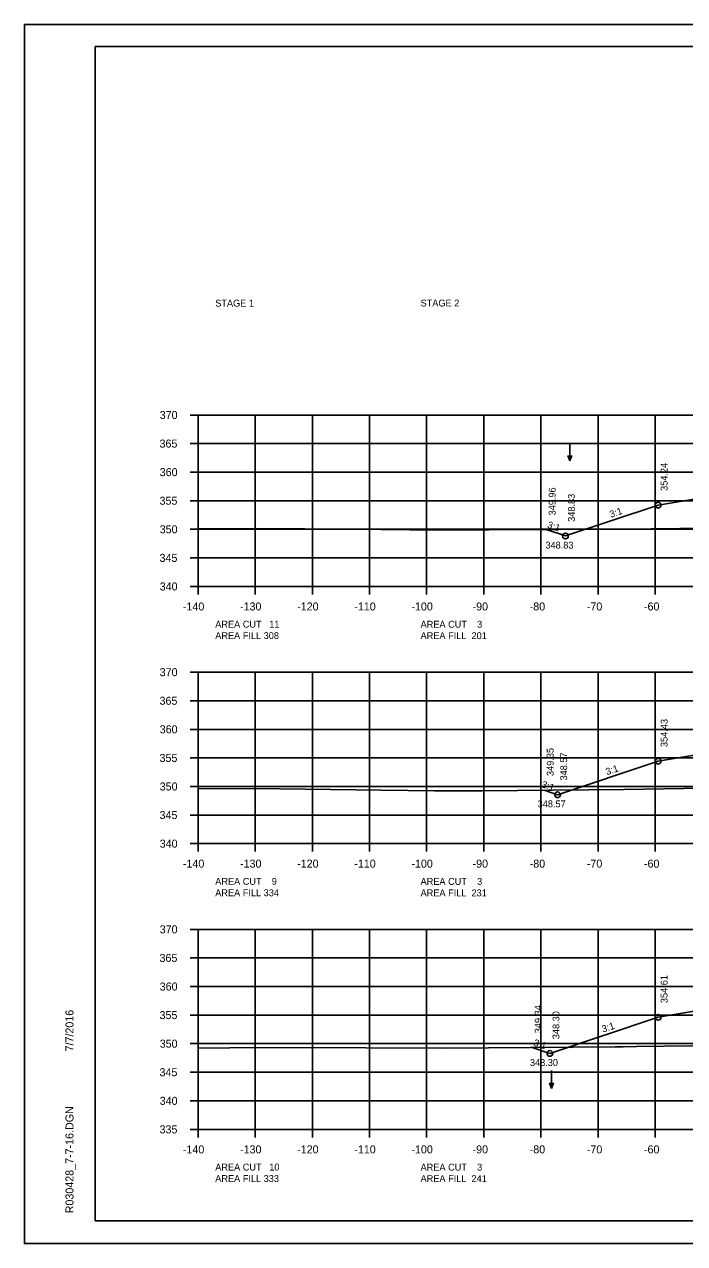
# Model space of a CAD drawing. Extents: x 1374859 to 1376773, y 382242 to 389804.
# Drawn here: x 1375964.2 to 1376079.7, y 384801.8 to 385015.1 of the extents above; entities that cross this region are included whole.
import ezdxf

# ---------------------------------------------------------------- set-up
doc = ezdxf.new("R2010")
doc.units = 0
for name, color, linetype in [('R_Axis', 7, 'Continuous'), ('R_Axis Annot', 7, 'Continuous'), ('R_Border', 7, 'Continuous'), ('R_Exist Surface', 7, 'Continuous'), ('R_Fin Surface', 7, 'Continuous'), ('R_Grid', 7, 'Continuous'), ('R_No Plot', 7, 'Continuous'), ('R_Water Annot', 7, 'Continuous'), ('R_Xsect Elev', 7, 'Continuous'), ('R_Xsect Slope', 7, 'Continuous')]:
    doc.layers.add(name, color=color, linetype=linetype)

msp = doc.modelspace()

# ---------------------------------------------------------------- linework, layer by layer
at = {"layer": 'R_Axis'}
for p, q in [((1375993.17, 384946.78), (1375994.57, 384946.78)), ((1375994.57, 384916.78), (1375994.57, 384946.78)), ((1375993.17, 384941.78), (1375994.57, 384941.78)), ((1375993.17, 384936.78), (1375994.57, 384936.78)), ((1375993.17, 384931.78), (1375994.57, 384931.78)), ((1375993.17, 384926.78), (1375994.57, 384926.78)), ((1375993.17, 384921.78), (1375994.57, 384921.78)), ((1375993.17, 384916.78), (1375994.57, 384916.78)), ((1375994.57, 384916.78), (1376274.57, 384916.78)), ((1375994.57, 384915.38), (1375994.57, 384916.78)), ((1376004.57, 384915.38), (1376004.57, 384916.78)), ((1376014.57, 384915.38), (1376014.57, 384916.78)), ((1376024.57, 384915.38), (1376024.57, 384916.78)), ((1376034.57, 384915.38), (1376034.57, 384916.78)), ((1376044.57, 384915.38), (1376044.57, 384916.78)), ((1376054.57, 384915.38), (1376054.57, 384916.78)), ((1376064.57, 384915.38), (1376064.57, 384916.78)), ((1376074.57, 384915.38), (1376074.57, 384916.78)), ((1375993.17, 384901.78), (1375994.57, 384901.78)), ((1375994.57, 384871.78), (1375994.57, 384901.78)), ((1375993.17, 384896.78), (1375994.57, 384896.78)), ((1375993.17, 384891.78), (1375994.57, 384891.78)), ((1375993.17, 384886.78), (1375994.57, 384886.78)), ((1375993.17, 384881.78), (1375994.57, 384881.78)), ((1375993.17, 384876.78), (1375994.57, 384876.78)), ((1375993.17, 384871.78), (1375994.57, 384871.78)), ((1375994.57, 384871.78), (1376274.57, 384871.78)), ((1375994.57, 384870.38), (1375994.57, 384871.78)), ((1376004.57, 384870.38), (1376004.57, 384871.78)), ((1376014.57, 384870.38), (1376014.57, 384871.78)), ((1376024.57, 384870.38), (1376024.57, 384871.78)), ((1376034.57, 384870.38), (1376034.57, 384871.78)), ((1376044.57, 384870.38), (1376044.57, 384871.78)), ((1376054.57, 384870.38), (1376054.57, 384871.78)), ((1376064.57, 384870.38), (1376064.57, 384871.78)), ((1376074.57, 384870.38), (1376074.57, 384871.78)), ((1375993.17, 384856.78), (1375994.57, 384856.78)), ((1375994.57, 384821.78), (1375994.57, 384856.78)), ((1375993.17, 384851.78), (1375994.57, 384851.78)), ((1375993.17, 384846.78), (1375994.57, 384846.78)), ((1375993.17, 384841.78), (1375994.57, 384841.78)), ((1375993.17, 384836.78), (1375994.57, 384836.78)), ((1375993.17, 384831.78), (1375994.57, 384831.78)), ((1375993.17, 384826.78), (1375994.57, 384826.78)), ((1375993.17, 384821.78), (1375994.57, 384821.78)), ((1375994.57, 384821.78), (1376274.57, 384821.78)), ((1375994.57, 384820.38), (1375994.57, 384821.78)), ((1376004.57, 384820.38), (1376004.57, 384821.78)), ((1376014.57, 384820.38), (1376014.57, 384821.78)), ((1376024.57, 384820.38), (1376024.57, 384821.78)), ((1376034.57, 384820.38), (1376034.57, 384821.78)), ((1376044.57, 384820.38), (1376044.57, 384821.78)), ((1376054.57, 384820.38), (1376054.57, 384821.78)), ((1376064.57, 384820.38), (1376064.57, 384821.78)), ((1376074.57, 384820.38), (1376074.57, 384821.78))]:
    msp.add_line(p, q, dxfattribs=at)
at = {"layer": 'R_Border'}
for p, q in [((1375976.57, 385011.24), (1376292.75, 385011.24)), ((1375976.57, 384805.78), (1375976.57, 385011.24)), ((1375976.57, 384805.78), (1375976.57, 384805.78)), ((1376292.75, 384805.78), (1375976.57, 384805.78))]:
    msp.add_line(p, q, dxfattribs=at)
at = {"layer": 'R_Exist Surface'}
for points in [[(1375994.57, 384926.88), (1376004.89, 384926.94), (1376021.6, 384926.81), (1376036.73, 384926.65), (1376045.46, 384926.69), (1376068.81, 384926.78), (1376078.87, 384926.91), (1376087.71, 384927.09)], [(1375994.57, 384881.39), (1376004.47, 384881.41), (1376026.63, 384881.13), (1376035.97, 384881.01), (1376038.66, 384881), (1376044.21, 384881.04), (1376069.15, 384881.24), (1376079.59, 384881.41), (1376086.81, 384881.48)], [(1375994.57, 384836.02), (1376005.69, 384836.1), (1376023.9, 384836.03), (1376037.98, 384836), (1376067.56, 384836.23), (1376068.98, 384836.24), (1376071.31, 384836.27), (1376085.88, 384836.45)]]:
    msp.add_lwpolyline(points, dxfattribs=at)
at = {"layer": 'R_Fin Surface'}
for points in [[(1376055.49, 384926.73), (1376058.86, 384925.61), (1376075.09, 384931.02), (1376083.13, 384932.36), (1376097.09, 384934.69), (1376105.09, 384935.3), (1376134.59, 384937.57), (1376164.09, 384939.85), (1376172.09, 384940.46), (1376185.9, 384938.16), (1376194.09, 384936.79), (1376222.48, 384927.33)], [(1376055.14, 384881.13), (1376057.5, 384880.34), (1376075.09, 384886.2), (1376083.13, 384887.54), (1376097.09, 384889.87), (1376105.09, 384890.49), (1376134.59, 384892.76), (1376164.09, 384895.03), (1376172.09, 384895.65), (1376185.9, 384893.34), (1376194.09, 384891.98), (1376223.09, 384882.31)], [(1376053.03, 384836.12), (1376056.15, 384835.08), (1376075.09, 384841.39), (1376083.13, 384842.73), (1376097.09, 384845.05), (1376105.09, 384845.67), (1376134.59, 384847.94), (1376164.09, 384850.21), (1376172.09, 384850.83), (1376185.9, 384848.53), (1376194.09, 384847.16), (1376224.77, 384836.93)]]:
    msp.add_lwpolyline(points, dxfattribs=at)
at = {"layer": 'R_Grid'}
for p, q in [((1375994.57, 384946.78), (1376274.57, 384946.78)), ((1375994.57, 384916.78), (1375994.57, 384946.78)), ((1376004.57, 384916.78), (1376004.57, 384946.78)), ((1376014.57, 384916.78), (1376014.57, 384946.78)), ((1376024.57, 384916.78), (1376024.57, 384946.78)), ((1376034.57, 384916.78), (1376034.57, 384946.78)), ((1376044.57, 384916.78), (1376044.57, 384946.78)), ((1376054.57, 384916.78), (1376054.57, 384946.78)), ((1376064.57, 384916.78), (1376064.57, 384946.78)), ((1376074.57, 384916.78), (1376074.57, 384946.78)), ((1375994.57, 384941.78), (1376274.57, 384941.78)), ((1375994.57, 384936.78), (1376274.57, 384936.78)), ((1375994.57, 384931.78), (1376274.57, 384931.78)), ((1375994.57, 384926.78), (1376274.57, 384926.78)), ((1375994.57, 384921.78), (1376274.57, 384921.78)), ((1375994.57, 384916.78), (1376274.57, 384916.78)), ((1375994.57, 384901.78), (1376274.57, 384901.78)), ((1375994.57, 384871.78), (1375994.57, 384901.78)), ((1376004.57, 384871.78), (1376004.57, 384901.78)), ((1376014.57, 384871.78), (1376014.57, 384901.78)), ((1376024.57, 384871.78), (1376024.57, 384901.78)), ((1376034.57, 384871.78), (1376034.57, 384901.78)), ((1376044.57, 384871.78), (1376044.57, 384901.78)), ((1376054.57, 384871.78), (1376054.57, 384901.78)), ((1376064.57, 384871.78), (1376064.57, 384901.78)), ((1376074.57, 384871.78), (1376074.57, 384901.78)), ((1375994.57, 384896.78), (1376274.57, 384896.78)), ((1375994.57, 384891.78), (1376274.57, 384891.78)), ((1375994.57, 384886.78), (1376274.57, 384886.78)), ((1375994.57, 384881.78), (1376274.57, 384881.78)), ((1375994.57, 384876.78), (1376274.57, 384876.78)), ((1375994.57, 384871.78), (1376274.57, 384871.78)), ((1375994.57, 384856.78), (1376274.57, 384856.78)), ((1375994.57, 384821.78), (1375994.57, 384856.78)), ((1376004.57, 384821.78), (1376004.57, 384856.78)), ((1376014.57, 384821.78), (1376014.57, 384856.78)), ((1376024.57, 384821.78), (1376024.57, 384856.78)), ((1376034.57, 384821.78), (1376034.57, 384856.78)), ((1376044.57, 384821.78), (1376044.57, 384856.78)), ((1376054.57, 384821.78), (1376054.57, 384856.78)), ((1376064.57, 384821.78), (1376064.57, 384856.78)), ((1376074.57, 384821.78), (1376074.57, 384856.78)), ((1375994.57, 384851.78), (1376274.57, 384851.78)), ((1375994.57, 384846.78), (1376274.57, 384846.78)), ((1375994.57, 384841.78), (1376274.57, 384841.78)), ((1375994.57, 384836.78), (1376274.57, 384836.78)), ((1375994.57, 384831.78), (1376274.57, 384831.78)), ((1375994.57, 384826.78), (1376274.57, 384826.78)), ((1375994.57, 384821.78), (1376274.57, 384821.78))]:
    msp.add_line(p, q, dxfattribs=at)
at = {"layer": 'R_No Plot'}
for p, q in [((1375964.17, 385015.13), (1376297.5, 385015.13)), ((1375964.17, 384801.8), (1376297.5, 384801.8))]:
    msp.add_line(p, q, dxfattribs=at)
for points in [[(1375964.16, 385015.13), (1376297.5, 385015.13), (1376297.5, 384801.79), (1375964.16, 384801.79)], [(1376210.49, 385011.24), (1376210.49, 385001.36), (1376246.22, 385001.36), (1376246.22, 384998.44), (1376269.42, 384998.44), (1376269.42, 384974.1), (1376292.75, 384974.1), (1376292.75, 384805.78), (1375976.57, 384805.78), (1375976.57, 385011.24)]]:
    msp.add_lwpolyline(points, close=True, dxfattribs=at)
for centre in [(1376075.09, 384931.02), (1376058.86, 384925.61), (1376075.09, 384886.2), (1376057.5, 384880.34), (1376075.09, 384841.39), (1376056.15, 384835.08)]:
    msp.add_circle(centre, 0.5, dxfattribs=at)
at = {"layer": 'R_Water Annot'}
for p, q in [((1376059.62, 384941.88), (1376059.62, 384938.74)), ((1376059.62, 384938.74), (1376059.27, 384939.7)), ((1376059.62, 384938.74), (1376059.97, 384939.7)), ((1376056.41, 384832.09), (1376056.41, 384828.95)), ((1376056.41, 384828.95), (1376056.06, 384829.91)), ((1376056.41, 384828.95), (1376056.76, 384829.91))]:
    msp.add_line(p, q, dxfattribs=at)

# ---------------------------------------------------------------- texts
at = {"layer": 'R_Axis Annot'}
for s, p in [('STAGE 1', (1375997.57, 384965.75)), ('STAGE 2', (1376033.51, 384965.77))]:
    msp.add_text(s, height=1.2, rotation=360, dxfattribs=at).set_placement(p)
for s, height, p in [('370', 1.4, (1375987.85, 384946.08)), ('365', 1.4, (1375987.82, 384941.08)), ('360', 1.4, (1375987.85, 384936.08)), ('355', 1.4, (1375987.82, 384931.08)), ('350', 1.4, (1375987.85, 384926.08)), ('345', 1.4, (1375987.82, 384921.08)), ('340', 1.4, (1375987.85, 384916.08)), ('-140', 1.4, (1375991.91, 384912.58)), ('-130', 1.4, (1376001.91, 384912.58)), ('-120', 1.4, (1376011.91, 384912.58)), ('-110', 1.4, (1376021.91, 384912.58)), ('-100', 1.4, (1376031.91, 384912.58)), ('-90', 1.4, (1376042.61, 384912.58)), ('-80', 1.4, (1376052.61, 384912.58)), ('-70', 1.4, (1376062.61, 384912.58)), ('-60', 1.4, (1376072.61, 384912.58)), ('AREA CUT   11', 1.2, (1375997.57, 384909.58)), ('AREA CUT    3', 1.2, (1376033.51, 384909.57)), ('AREA FILL 308', 1.2, (1375997.57, 384907.58)), ('AREA FILL  201', 1.2, (1376033.51, 384907.57)), ('370', 1.4, (1375987.85, 384901.08)), ('365', 1.4, (1375987.82, 384896.08)), ('360', 1.4, (1375987.85, 384891.08)), ('355', 1.4, (1375987.82, 384886.08)), ('350', 1.4, (1375987.85, 384881.08)), ('345', 1.4, (1375987.82, 384876.08)), ('340', 1.4, (1375987.85, 384871.08)), ('-140', 1.4, (1375991.91, 384867.58)), ('-130', 1.4, (1376001.91, 384867.58)), ('-120', 1.4, (1376011.91, 384867.58)), ('-110', 1.4, (1376021.91, 384867.58)), ('-100', 1.4, (1376031.91, 384867.58)), ('-90', 1.4, (1376042.61, 384867.58)), ('-80', 1.4, (1376052.61, 384867.58)), ('-70', 1.4, (1376062.61, 384867.58)), ('-60', 1.4, (1376072.61, 384867.58)), ('AREA CUT    9', 1.2, (1375997.57, 384864.58)), ('AREA CUT    3', 1.2, (1376033.51, 384864.57)), ('AREA FILL 334', 1.2, (1375997.57, 384862.58)), ('AREA FILL  231', 1.2, (1376033.51, 384862.57)), ('370', 1.4, (1375987.85, 384856.08)), ('365', 1.4, (1375987.82, 384851.08)), ('360', 1.4, (1375987.85, 384846.08)), ('355', 1.4, (1375987.82, 384841.08)), ('350', 1.4, (1375987.85, 384836.08)), ('345', 1.4, (1375987.82, 384831.08)), ('340', 1.4, (1375987.85, 384826.08)), ('335', 1.4, (1375987.82, 384821.08)), ('-140', 1.4, (1375991.91, 384817.58)), ('-130', 1.4, (1376001.91, 384817.58)), ('-120', 1.4, (1376011.91, 384817.58)), ('-110', 1.4, (1376021.91, 384817.58)), ('-100', 1.4, (1376031.91, 384817.58)), ('-90', 1.4, (1376042.61, 384817.58)), ('-80', 1.4, (1376052.61, 384817.58)), ('-70', 1.4, (1376062.61, 384817.58)), ('-60', 1.4, (1376072.61, 384817.58)), ('AREA CUT   10', 1.2, (1375997.57, 384814.58)), ('AREA CUT    3', 1.2, (1376033.51, 384814.57)), ('AREA FILL 333', 1.2, (1375997.57, 384812.58)), ('AREA FILL  241', 1.2, (1376033.51, 384812.57))]:
    msp.add_text(s, height=height, dxfattribs=at).set_placement(p)
at = {"layer": 'R_Border'}
for s, p in [('7/7/2016', (1375972.76, 384835.42)), ('R030428_7-7-16.DGN', (1375972.76, 384807.1))]:
    msp.add_text(s, height=1.4, rotation=90, dxfattribs=at).set_placement(p)
at = {"layer": 'R_Xsect Elev'}
for s, p in [('354.24', (1376076.74, 384933.5)), ('349.96', (1376057.15, 384929.21)), ('348.83', (1376060.51, 384928.09)), ('354.43', (1376076.74, 384888.68)), ('349.35', (1376056.8, 384883.61)), ('348.57', (1376059.16, 384882.82)), ('354.61', (1376076.74, 384843.87)), ('349.34', (1376054.69, 384838.6)), ('348.30', (1376057.81, 384837.56))]:
    msp.add_text(s, height=1.2, rotation=90, dxfattribs=at).set_placement(p)
for s, p in [('348.83', (1376055.36, 384923.41)), ('348.57', (1376054, 384878.14)), ('348.30', (1376052.65, 384832.88))]:
    msp.add_text(s, height=1.2, dxfattribs=at).set_placement(p)
at = {"layer": 'R_Xsect Slope'}
for rotation, p in [(18.4349, (1376066.81, 384928.79)), (341.5651, (1376055.59, 384927.09)), (18.4349, (1376066.14, 384883.75)), (341.5651, (1376054.58, 384881.66)), (18.4349, (1376065.46, 384838.71)), (341.5651, (1376053.18, 384836.48))]:
    msp.add_text('3:1', height=1.2, rotation=rotation, dxfattribs=at).set_placement(p)

doc.saveas('drawing.dxf')
